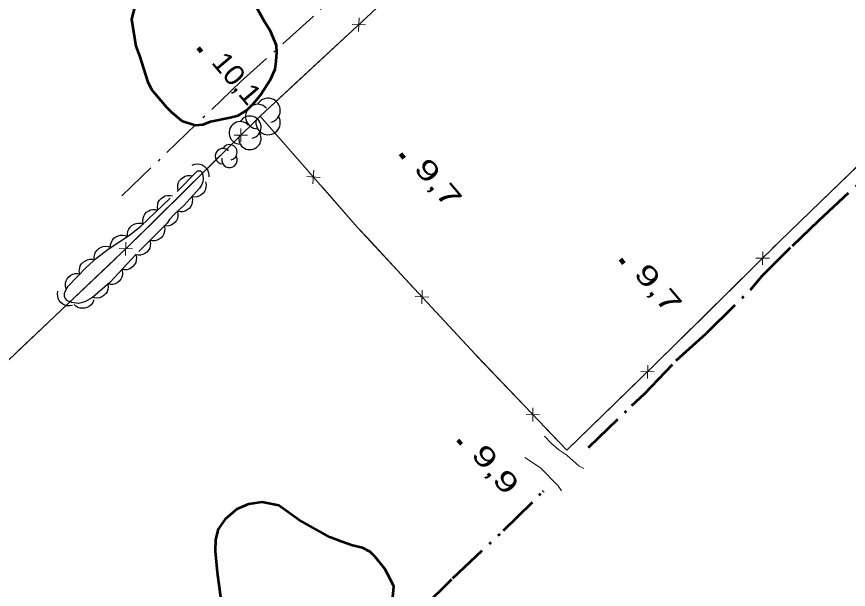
# Model space of a CAD drawing. Extents: x 386081 to 389416, y 5130568 to 5134082.
# Drawn here: x 386633.3 to 386756.8, y 5133130.3 to 5133215.2 of the extents above; entities that cross this region are included whole.
import ezdxf

# ---------------------------------------------------------------- set-up
doc = ezdxf.new("R2010")
doc.units = 0
doc.header["$LTSCALE"] = 1.2
for name, pattern in [('DASH_DOUBLE_DOT', [9.2, 5, -1.2, 0.3, -1.2, 0.3, -1.2]), ('DOT_DASHED', [7.7, 5, -1.2, 0.3, -1.2]), ('MEDIUM_DASHED', [4.5, 3, -1.5])]:
    doc.linetypes.add(name, pattern=pattern)
for name, color, linetype, lineweight in [('1', 7, 'Continuous', 53), ('19', 7, 'Continuous', 13), ('26', 7, 'Continuous', 35), ('3', 7, 'Continuous', 140), ('37', 7, 'Continuous', 13), ('4', 7, 'DASH_DOUBLE_DOT', 53), ('41', 7, 'DOT_DASHED', 25), ('44', 7, 'Continuous', 25)]:
    doc.layers.add(name, color=color, linetype=linetype, lineweight=lineweight)

msp = doc.modelspace()

# ---------------------------------------------------------------- linework, layer by layer
at = {"layer": '1'}
for points in [[(386651.28, 5133218.31), (386650.4, 5133214.86), (386651.05, 5133210.84), (386651.6, 5133209.42), (386652.76, 5133205.65), (386653.37, 5133204.42), (386655.58, 5133201.82), (386656.32, 5133201.07), (386657.86, 5133199.77), (386659.84, 5133199.15), (386661.01, 5133199.2), (386662.13, 5133199.69), (386665.04, 5133200.24), (386666.22, 5133200.54), (386667.52, 5133201.34), (386668.52, 5133202.32), (386669.51, 5133203.55), (386671.01, 5133205.89), (386671.7, 5133207.43), (386671.89, 5133208.6), (386671.96, 5133209.9), (386671.9, 5133210.94), (386671.05, 5133213.05), (386670.19, 5133214.41), (386668.6, 5133217.25)], [(386689.15, 5133128.56), (386689.34, 5133130.72), (386688.92, 5133131.65), (386688, 5133133.32), (386686.58, 5133135.12), (386685.85, 5133135.86), (386684.67, 5133136.42), (386683.19, 5133136.8), (386681.52, 5133137.36), (386679.86, 5133138.04), (386675.23, 5133140.59), (386672.27, 5133142.7), (386669.8, 5133143.21), (386667.76, 5133142.91), (386666.02, 5133142.18), (386664.28, 5133140.7), (386663.28, 5133139.23), (386662.84, 5133137.69), (386662.83, 5133135.96), (386663.12, 5133132.81), (386663.9, 5133126.95)]]:
    msp.add_lwpolyline(points, dxfattribs=at)
at = {"layer": '19', "linetype": 'MEDIUM_DASHED'}
for points in [[(386711.73, 5133152.98), (386712.77, 5133151.92), (386713.82, 5133150.99), (386715.01, 5133150.18), (386716.86, 5133148.57), (386717.58, 5133148.2)], [(386708.8, 5133149.84), (386711.1, 5133148.28), (386713.68, 5133145.68), (386714.22, 5133144.88)]]:
    msp.add_lwpolyline(points, dxfattribs=at)
at = {"layer": '26'}
for p, q in [((386718.21, 5133151.42), (386718.14, 5133151.35)), ((386718.21, 5133151.42), (386718.35, 5133151.28)), ((386718.35, 5133151.28), (386718.28, 5133151.21)), ((386711.42, 5133144.85), (386711.5, 5133144.92)), ((386711.56, 5133144.7), (386711.42, 5133144.85)), ((386711.56, 5133144.7), (386711.64, 5133144.77))]:
    msp.add_line(p, q, dxfattribs=at)
at = {"layer": '3'}
for p, q in [((386660.29, 5133210.62), (386660.8, 5133210.01)), ((386690.35, 5133194.86), (386690.86, 5133194.25)), ((386723.01, 5133179.23), (386723.52, 5133178.62)), ((386698.86, 5133152.41), (386699.37, 5133151.8))]:
    msp.add_line(p, q, dxfattribs=at)
at = {"layer": '37'}
for p, q in [((386684.11, 5133213.04), (386684.19, 5133215.04)), ((386685.15, 5133214), (386683.15, 5133214.08)), ((386675.35, 5133205.88), (386682.68, 5133212.68)), ((386669.49, 5133200.45), (386676.09, 5133192.94)), ((386667.64, 5133197.63), (386665.63, 5133197.64)), ((386666.63, 5133196.63), (386666.64, 5133198.64)), ((386658.09, 5133189.21), (386665.21, 5133196.23)), ((386752.72, 5133187.76), (386759.91, 5133194.71)), ((386676.41, 5133191.5), (386678.41, 5133191.37)), ((386677.34, 5133190.43), (386677.47, 5133192.43)), ((386650.97, 5133182.19), (386658.09, 5133189.21)), ((386649.51, 5133179.79), (386649.57, 5133181.79)), ((386685.37, 5133182.45), (386692.16, 5133175.12)), ((386650.54, 5133180.76), (386648.54, 5133180.82)), ((386744.1, 5133178.4), (386744.12, 5133180.4)), ((386640.82, 5133172.54), (386648.09, 5133179.42)), ((386745.11, 5133179.4), (386743.11, 5133179.41)), ((386735.57, 5133170.97), (386742.69, 5133178)), ((386693.49, 5133172.65), (386693.56, 5133174.65)), ((386692.52, 5133173.69), (386694.52, 5133173.61)), ((386633.56, 5133165.67), (386640.82, 5133172.54)), ((386728.45, 5133163.95), (386735.57, 5133170.97)), ((386701.69, 5133164.85), (386708.6, 5133157.63)), ((386727.01, 5133161.55), (386727.04, 5133163.55)), ((386728.02, 5133162.54), (386726.02, 5133162.57)), ((386718.4, 5133154.2), (386725.58, 5133161.16)), ((386709.96, 5133155.18), (386710, 5133157.18)), ((386708.98, 5133156.2), (386710.98, 5133156.16))]:
    msp.add_line(p, q, dxfattribs=at)
for points in [[(386593.59, 5133128.09), (386619.2, 5133152.08), (386649.9, 5133181.13), (386669.49, 5133200.45), (386685.98, 5133215.74), (386709.48, 5133238.08), (386750.18, 5133276.49), (386758, 5133284.01), (386775.58, 5133301.42), (386803.21, 5133327.88), (386815.15, 5133338.96), (386824.65, 5133335.01), (386843.49, 5133328.53), (386850.89, 5133326.13), (386860.15, 5133323), (386869.12, 5133320.4), (386877.97, 5133317.96), (386882.31, 5133316.98), (386889.35, 5133314.97), (386892.65, 5133314.47), (386900.06, 5133313.13)], [(386669.49, 5133200.45), (386683.97, 5133183.96), (386701.46, 5133165.09), (386715.01, 5133150.92), (386727.96, 5133163.46), (386746.64, 5133181.9), (386763.45, 5133198.12), (386790.04, 5133223.39), (386801.43, 5133234.42), (386817.32, 5133249), (386824.42, 5133255.99), (386849.04, 5133279.7), (386869.98, 5133299.03), (386874.17, 5133303.31), (386874.92, 5133304.17), (386875.99, 5133305.83), (386876.61, 5133307.19), (386877.06, 5133308.73), (386877.63, 5133311.76)], [(386668.06, 5133199.04), (386669.49, 5133200.45), (386675.35, 5133205.88)], [(386678.73, 5133189.93), (386683.97, 5133183.96), (386685.37, 5133182.45)], [(386745.53, 5133180.81), (386746.64, 5133181.9), (386752.72, 5133187.76)], [(386694.88, 5133172.19), (386701.46, 5133165.09), (386701.69, 5133164.85)], [(386711.36, 5133154.74), (386715.01, 5133150.92), (386718.4, 5133154.2)]]:
    msp.add_lwpolyline(points, dxfattribs=at)
at = {"layer": '4'}
for points in [[(386718.28, 5133151.35), (386724.69, 5133157.56), (386726.56, 5133159.28), (386731.28, 5133164.21), (386735.77, 5133168.26), (386742.31, 5133174.72), (386743.99, 5133176.75), (386748.54, 5133181.24), (386752.46, 5133184.99), (386760.5, 5133192.43)], [(386671.04, 5133106.06), (386680.5, 5133114.91), (386688.9, 5133123.2), (386691.39, 5133125.54), (386693.69, 5133127.57), (386698.11, 5133131.93), (386705.64, 5133139), (386711.49, 5133144.77)]]:
    msp.add_lwpolyline(points, dxfattribs=at)
at = {"layer": '41'}
msp.add_lwpolyline([(386689.28, 5133226.98), (386677.33, 5133215.17), (386666.64, 5133205.59), (386648.43, 5133188.17)], dxfattribs=at)
at = {"layer": '44'}
for points in [[(386659.41, 5133193.2), (386659.8, 5133193.34), (386660.21, 5133193.37), (386660.54, 5133193.35), (386660.87, 5133193.22), (386661.19, 5133193.03), (386661.46, 5133192.76), (386661.66, 5133192.51), (386661.79, 5133192.18), (386661.86, 5133191.82), (386661.85, 5133191.46)], [(386657.34, 5133189.46), (386657.26, 5133189.87), (386657.29, 5133190.27), (386657.37, 5133190.6), (386657.54, 5133190.9), (386657.78, 5133191.19), (386658.09, 5133191.41), (386658.37, 5133191.58), (386658.71, 5133191.65), (386659.08, 5133191.67), (386659.44, 5133191.6)], [(386661.37, 5133190.73), (386661.47, 5133190.32), (386661.44, 5133189.92), (386661.38, 5133189.59), (386661.22, 5133189.28), (386660.99, 5133188.99), (386660.69, 5133188.76), (386660.41, 5133188.59), (386660.07, 5133188.5), (386659.7, 5133188.47), (386659.34, 5133188.52)], [(386654.3, 5133186.56), (386654.23, 5133186.98), (386654.28, 5133187.38), (386654.37, 5133187.7), (386654.55, 5133188), (386654.8, 5133188.27), (386655.12, 5133188.49), (386655.4, 5133188.64), (386655.75, 5133188.7), (386656.12, 5133188.71), (386656.47, 5133188.63)], [(386659.34, 5133188.52), (386659.44, 5133188.12), (386659.41, 5133187.71), (386659.35, 5133187.39), (386659.18, 5133187.08), (386658.96, 5133186.78), (386658.65, 5133186.55), (386658.38, 5133186.38), (386658.03, 5133186.29), (386657.67, 5133186.26), (386657.31, 5133186.32)], [(386652.13, 5133184.49), (386652.06, 5133184.91), (386652.11, 5133185.31), (386652.2, 5133185.63), (386652.38, 5133185.93), (386652.63, 5133186.2), (386652.94, 5133186.42), (386653.23, 5133186.57), (386653.58, 5133186.63), (386653.95, 5133186.64), (386654.3, 5133186.56)], [(386657.19, 5133186.44), (386657.29, 5133186.04), (386657.27, 5133185.63), (386657.22, 5133185.3), (386657.06, 5133184.99), (386656.84, 5133184.69), (386656.54, 5133184.45), (386656.27, 5133184.27), (386655.93, 5133184.18), (386655.56, 5133184.14), (386655.2, 5133184.19)], [(386649.82, 5133182.58), (386649.78, 5133183), (386649.87, 5133183.4), (386649.98, 5133183.71), (386650.19, 5133183.99), (386650.46, 5133184.25), (386650.79, 5133184.43), (386651.09, 5133184.56), (386651.44, 5133184.6), (386651.81, 5133184.57), (386652.16, 5133184.46)], [(386655.26, 5133184.16), (386655.33, 5133183.75), (386655.29, 5133183.34), (386655.21, 5133183.02), (386655.04, 5133182.72), (386654.8, 5133182.43), (386654.49, 5133182.21), (386654.2, 5133182.05), (386653.86, 5133181.98), (386653.49, 5133181.97), (386653.13, 5133182.03)], [(386647.28, 5133180.99), (386647.28, 5133181.4), (386647.41, 5133181.79), (386647.55, 5133182.09), (386647.79, 5133182.35), (386648.08, 5133182.58), (386648.43, 5133182.73), (386648.75, 5133182.82), (386649.1, 5133182.82), (386649.46, 5133182.76), (386649.79, 5133182.62)], [(386653.13, 5133182.03), (386653.21, 5133181.62), (386653.17, 5133181.22), (386653.09, 5133180.9), (386652.92, 5133180.59), (386652.68, 5133180.31), (386652.37, 5133180.09), (386652.08, 5133179.93), (386651.74, 5133179.86), (386651.37, 5133179.84), (386651.01, 5133179.91)], [(386644.89, 5133179.17), (386644.86, 5133179.59), (386644.95, 5133179.99), (386645.07, 5133180.29), (386645.28, 5133180.57), (386645.55, 5133180.83), (386645.89, 5133181.01), (386646.19, 5133181.13), (386646.54, 5133181.16), (386646.91, 5133181.13), (386647.25, 5133181.02)], [(386642.71, 5133177.11), (386642.64, 5133177.52), (386642.7, 5133177.92), (386642.79, 5133178.24), (386642.98, 5133178.54), (386643.23, 5133178.81), (386643.55, 5133179.02), (386643.84, 5133179.17), (386644.19, 5133179.23), (386644.56, 5133179.23), (386644.91, 5133179.15)], [(386651.01, 5133179.91), (386651.11, 5133179.5), (386651.08, 5133179.1), (386651.01, 5133178.77), (386650.84, 5133178.46), (386650.61, 5133178.17), (386650.31, 5133177.94), (386650.03, 5133177.77), (386649.69, 5133177.69), (386649.32, 5133177.67), (386648.96, 5133177.72)], [(386640.66, 5133174.91), (386640.58, 5133175.32), (386640.61, 5133175.73), (386640.69, 5133176.05), (386640.86, 5133176.35), (386641.09, 5133176.64), (386641.4, 5133176.87), (386641.69, 5133177.03), (386642.03, 5133177.11), (386642.4, 5133177.12), (386642.75, 5133177.06)], [(386648.96, 5133177.72), (386649.05, 5133177.31), (386649.03, 5133176.91), (386648.96, 5133176.59), (386648.79, 5133176.28), (386648.56, 5133175.99), (386648.26, 5133175.75), (386647.98, 5133175.59), (386647.64, 5133175.5), (386647.27, 5133175.48), (386646.91, 5133175.53)], [(386646.88, 5133175.56), (386646.93, 5133175.15), (386646.86, 5133174.75), (386646.76, 5133174.43), (386646.56, 5133174.14), (386646.3, 5133173.88), (386645.98, 5133173.68), (386645.68, 5133173.54), (386645.33, 5133173.49), (386644.96, 5133173.51), (386644.61, 5133173.6)], [(386641.62, 5133172.4), (386641.21, 5133172.31), (386640.81, 5133172.35), (386640.49, 5133172.42), (386640.18, 5133172.59), (386639.89, 5133172.83), (386639.67, 5133173.14), (386639.5, 5133173.42), (386639.43, 5133173.76), (386639.41, 5133174.13), (386639.47, 5133174.49)], [(386644.78, 5133173.21), (386644.63, 5133172.82), (386644.38, 5133172.5), (386644.14, 5133172.26), (386643.83, 5133172.1), (386643.48, 5133171.98), (386643.1, 5133171.96), (386642.77, 5133171.97), (386642.44, 5133172.09), (386642.12, 5133172.27), (386641.86, 5133172.52)]]:
    msp.add_lwpolyline(points, dxfattribs=at)
at = {"layer": '44', "linetype": 'DOT_DASHED'}
msp.add_lwpolyline([(386657.34, 5133189.46), (386659.99, 5133192.17), (386660.19, 5133192.34), (386660.38, 5133192.36), (386660.63, 5133192.33), (386660.77, 5133192.23), (386660.98, 5133191.73), (386661.03, 5133191.11), (386661, 5133190.72), (386660.8, 5133190.24), (386660.48, 5133189.76), (386658.14, 5133187.22), (386656.71, 5133185.9), (386656.05, 5133185.15), (386655.71, 5133184.61), (386651.08, 5133179.98), (386647.16, 5133175.8), (386644.6, 5133173.59), (386643.47, 5133172.9), (386642.54, 5133172.68), (386641.47, 5133172.83), (386640.91, 5133173.09), (386640.52, 5133173.47), (386640.43, 5133173.7), (386640.46, 5133174.22), (386640.67, 5133174.76), (386641, 5133175.26), (386643.67, 5133178), (386645.18, 5133179.4), (386646.91, 5133180.75), (386650.11, 5133182.82), (386651.79, 5133184.17)], close=True, dxfattribs=at)
at = {"layer": '44'}
for centre, radius, start, end in [((386670.675, 5133201.315), 1.807, 282.26917, 149.72626), ((386669.121, 5133200.411), 1.807, 44.11537, 269.80396), ((386667.975, 5133198.82), 1.664, 282.26917, 149.72626), ((386670.675, 5133199.507), 1.807, 166.93686, 29.62122), ((386666.544, 5133197.988), 1.664, 44.11537, 269.80396), ((386667.975, 5133197.156), 1.664, 166.93686, 29.62122), ((386663.955, 5133194.536), 1.141, 44.11537, 269.80396), ((386664.937, 5133195.107), 1.141, 282.26917, 149.72626), ((386664.937, 5133193.965), 1.141, 166.93686, 29.62122)]:
    msp.add_arc(centre, radius, start, end, dxfattribs=at)

# ---------------------------------------------------------------- texts
at = {"layer": '3'}
for s, width, p in [('10,1   ', 1.1, (386662.12, 5133208.4)), ('9,7    ', 1.45, (386692.18, 5133192.64)), ('9,7    ', 1.45, (386724.84, 5133177.01)), ('9,9    ', 1.45, (386700.69, 5133150.19))]:
    msp.add_text(s, height=3, rotation=310.294, dxfattribs=dict(at, width=width)).set_placement(p)

doc.saveas('drawing.dxf')
